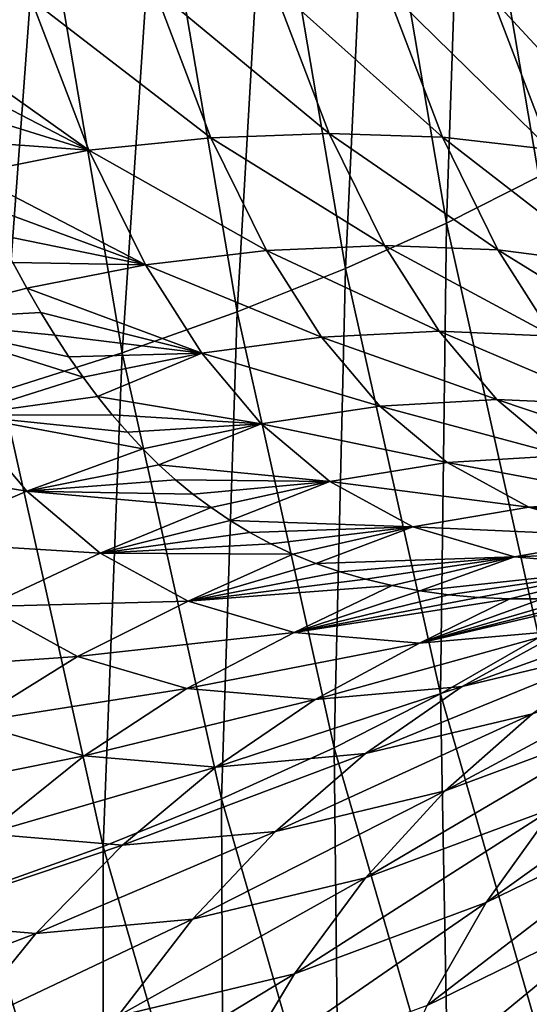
# Model space of a CAD drawing. Header units: millimetres. Extents: x -522 to 188, y -54 to 63.
# Tile 903 of 1056: x 7.09 to 8.18, y -48.79 to -46.69. Entities that reach past the tile are written whole.
import ezdxf

# ---------------------------------------------------------------- set-up
doc = ezdxf.new("R2010")
doc.units = ezdxf.units.MM
doc.header["$LTSCALE"] = 65.185185
doc.layers.add('39', color=7, linetype='CONTINUOUS')
doc.layers.add('40', color=7, linetype='CONTINUOUS')

msp = doc.modelspace()

# ---------------------------------------------------------------- linework, layer by layer
at = {"layer": '39', "linetype": 'CONTINUOUS'}
for points in [[(8.1973, -47.0241, 1.1502), (8.2171, -45.9946, 1.2253), (8.0359, -46.074, 1.4315), (8.1973, -47.0241, 1.1502)], [(8, -47.1239, 1.3313), (8.0359, -46.074, 1.4315), (7.8348, -46.1515, 1.6191), (8, -47.1239, 1.3313)], [(8.1973, -47.0241, 1.1502), (8.0359, -46.074, 1.4315), (8, -47.1239, 1.3313), (8.1973, -47.0241, 1.1502)], [(7.7846, -47.2206, 1.4923), (7.8348, -46.1515, 1.6191), (7.6156, -46.2264, 1.7866), (7.7846, -47.2206, 1.4923)], [(8, -47.1239, 1.3313), (7.8348, -46.1515, 1.6191), (7.7846, -47.2206, 1.4923), (8, -47.1239, 1.3313)], [(7.553, -47.313, 1.6319), (7.6156, -46.2264, 1.7866), (7.3805, -46.2981, 1.9322), (7.553, -47.313, 1.6319)], [(7.7846, -47.2206, 1.4923), (7.6156, -46.2264, 1.7866), (7.553, -47.313, 1.6319), (7.7846, -47.2206, 1.4923)], [(7.3073, -47.4005, 1.7486), (7.3805, -46.2981, 1.9322), (7.1314, -46.366, 2.0548), (7.3073, -47.4005, 1.7486)], [(7.553, -47.313, 1.6319), (7.3805, -46.2981, 1.9322), (7.3073, -47.4005, 1.7486), (7.553, -47.313, 1.6319)], [(7.0497, -47.4823, 1.8416), (7.1314, -46.366, 2.0548), (6.8707, -46.4294, 2.1532), (7.0497, -47.4823, 1.8416)], [(7.3073, -47.4005, 1.7486), (7.1314, -46.366, 2.0548), (7.0497, -47.4823, 1.8416), (7.3073, -47.4005, 1.7486)], [(6.8599, -46.7007, -4.0527), (6.8292, -46.6073, -4.0004), (7.1134, -46.645, -3.9543), (6.8599, -46.7007, -4.0527)], [(7.4971, -46.9412, -4.0479), (7.1134, -46.645, -3.9543), (7.3755, -46.6223, -3.8427), (7.4971, -46.9412, -4.0479)], [(7.7495, -46.9319, -3.9143), (7.3755, -46.6223, -3.8427), (7.6286, -46.6144, -3.7102), (7.7495, -46.9319, -3.9143)], [(7.4971, -46.9412, -4.0479), (7.3755, -46.6223, -3.8427), (7.7495, -46.9319, -3.9143), (7.4971, -46.9412, -4.0479)], [(7.7495, -46.9319, -3.9143), (7.6286, -46.6144, -3.7102), (7.9916, -46.9403, -3.7626), (7.7495, -46.9319, -3.9143)], [(7.9916, -46.9403, -3.7626), (7.6286, -46.6144, -3.7102), (7.8704, -46.6216, -3.558), (7.9916, -46.9403, -3.7626)], [(7.9916, -46.9403, -3.7626), (7.8704, -46.6216, -3.558), (8.2211, -46.9663, -3.5944), (7.9916, -46.9403, -3.7626)], [(8.2211, -46.9663, -3.5944), (7.8704, -46.6216, -3.558), (8.0986, -46.6437, -3.3875), (8.2211, -46.9663, -3.5944)], [(8.2211, -46.9663, -3.5944), (8.0986, -46.6437, -3.3875), (8.4361, -47.0096, -3.4111), (8.2211, -46.9663, -3.5944)], [(8.4361, -47.0096, -3.4111), (8.0986, -46.6437, -3.3875), (8.3113, -46.6805, -3.2002), (8.4361, -47.0096, -3.4111)], [(7.2366, -46.968, -4.1624), (6.8599, -46.7007, -4.0527), (7.1134, -46.645, -3.9543), (7.2366, -46.968, -4.1624)], [(7.2366, -46.968, -4.1624), (7.1134, -46.645, -3.9543), (7.4971, -46.9412, -4.0479), (7.2366, -46.968, -4.1624)], [(6.8906, -46.7882, -4.1048), (6.8599, -46.7007, -4.0527), (7.2366, -46.968, -4.1624), (6.8906, -46.7882, -4.1048)], [(6.9214, -46.8702, -4.1568), (6.8906, -46.7882, -4.1048), (7.2366, -46.968, -4.1624), (6.9214, -46.8702, -4.1568)], [(6.9521, -46.947, -4.2085), (6.9214, -46.8702, -4.1568), (7.2366, -46.968, -4.1624), (6.9521, -46.947, -4.2085)], [(7.8674, -47.1714, -4.114), (7.4971, -46.9412, -4.0479), (7.7495, -46.9319, -3.9143), (7.8674, -47.1714, -4.114)], [(7.8674, -47.1714, -4.114), (7.7495, -46.9319, -3.9143), (8.1099, -47.1809, -3.9631), (7.8674, -47.1714, -4.114)], [(8.1099, -47.1809, -3.9631), (7.7495, -46.9319, -3.9143), (7.9916, -46.9403, -3.7626), (8.1099, -47.1809, -3.9631)], [(6.9827, -47.0187, -4.2601), (6.9521, -46.947, -4.2085), (7.2366, -46.968, -4.1624), (6.9827, -47.0187, -4.2601)], [(7.6158, -47.1821, -4.2491), (7.2366, -46.968, -4.1624), (7.4971, -46.9412, -4.0479), (7.6158, -47.1821, -4.2491)], [(7.6158, -47.1821, -4.2491), (7.4971, -46.9412, -4.0479), (7.8674, -47.1714, -4.114), (7.6158, -47.1821, -4.2491)], [(8.1099, -47.1809, -3.9631), (7.9916, -46.9403, -3.7626), (8.3411, -47.2106, -3.7979), (8.1099, -47.1809, -3.9631)], [(8.3411, -47.2106, -3.7979), (7.9916, -46.9403, -3.7626), (8.2211, -46.9663, -3.5944), (8.3411, -47.2106, -3.7979)], [(7.3574, -47.2129, -4.3672), (6.9827, -47.0187, -4.2601), (7.2366, -46.968, -4.1624), (7.3574, -47.2129, -4.3672)], [(7.3574, -47.2129, -4.3672), (7.2366, -46.968, -4.1624), (7.6158, -47.1821, -4.2491), (7.3574, -47.2129, -4.3672)], [(7.0132, -47.0859, -4.3115), (6.9827, -47.0187, -4.2601), (7.3574, -47.2129, -4.3672), (7.0132, -47.0859, -4.3115)], [(8.1971, -48.0084, 0.9884), (8.1973, -47.0241, 1.1502), (8, -47.1239, 1.3313), (8.1971, -48.0084, 0.9884)], [(7.0435, -47.1487, -4.3628), (7.0132, -47.0859, -4.3115), (7.3574, -47.2129, -4.3672), (7.0435, -47.1487, -4.3628)], [(7.987, -48.1289, 1.1401), (8, -47.1239, 1.3313), (7.7846, -47.2206, 1.4923), (7.987, -48.1289, 1.1401)], [(8.1971, -48.0084, 0.9884), (8, -47.1239, 1.3313), (7.987, -48.1289, 1.1401), (8.1971, -48.0084, 0.9884)], [(7.0736, -47.2076, -4.414), (7.0435, -47.1487, -4.3628), (7.3574, -47.2129, -4.3672), (7.0736, -47.2076, -4.414)], [(7.7333, -47.3669, -4.4531), (7.3574, -47.2129, -4.3672), (7.6158, -47.1821, -4.2491), (7.7333, -47.3669, -4.4531)], [(7.9841, -47.3547, -4.3165), (7.6158, -47.1821, -4.2491), (7.8674, -47.1714, -4.114), (7.9841, -47.3547, -4.3165)], [(7.7333, -47.3669, -4.4531), (7.6158, -47.1821, -4.2491), (7.9841, -47.3547, -4.3165), (7.7333, -47.3669, -4.4531)], [(7.9841, -47.3547, -4.3165), (7.8674, -47.1714, -4.114), (8.2272, -47.365, -4.1666), (7.9841, -47.3547, -4.3165)], [(8.2272, -47.365, -4.1666), (7.8674, -47.1714, -4.114), (8.1099, -47.1809, -3.9631), (8.2272, -47.365, -4.1666)], [(8.2272, -47.365, -4.1666), (8.1099, -47.1809, -3.9631), (8.4605, -47.3978, -4.0049), (8.2272, -47.365, -4.1666)], [(8.4605, -47.3978, -4.0049), (8.1099, -47.1809, -3.9631), (8.3411, -47.2106, -3.7979), (8.4605, -47.3978, -4.0049)], [(7.1036, -47.2628, -4.4653), (7.0736, -47.2076, -4.414), (7.3574, -47.2129, -4.3672), (7.1036, -47.2628, -4.4653)], [(7.4773, -47.4015, -4.5752), (7.1036, -47.2628, -4.4653), (7.3574, -47.2129, -4.3672), (7.4773, -47.4015, -4.5752)], [(7.4773, -47.4015, -4.5752), (7.3574, -47.2129, -4.3672), (7.7333, -47.3669, -4.4531), (7.4773, -47.4015, -4.5752)], [(7.7605, -48.2443, 1.2707), (7.7846, -47.2206, 1.4923), (7.553, -47.313, 1.6319), (7.7605, -48.2443, 1.2707)], [(7.987, -48.1289, 1.1401), (7.7846, -47.2206, 1.4923), (7.7605, -48.2443, 1.2707), (7.987, -48.1289, 1.1401)], [(7.1336, -47.3146, -4.5168), (7.1036, -47.2628, -4.4653), (7.4773, -47.4015, -4.5752), (7.1336, -47.3146, -4.5168)], [(7.1636, -47.3633, -4.5687), (7.1336, -47.3146, -4.5168), (7.4773, -47.4015, -4.5752), (7.1636, -47.3633, -4.5687)], [(7.5197, -48.3534, 1.379), (7.553, -47.313, 1.6319), (7.3073, -47.4005, 1.7486), (7.5197, -48.3534, 1.379)], [(7.7605, -48.2443, 1.2707), (7.553, -47.313, 1.6319), (7.5197, -48.3534, 1.379), (7.7605, -48.2443, 1.2707)], [(8.1075, -47.5007, -4.535), (7.7333, -47.3669, -4.4531), (7.9841, -47.3547, -4.3165), (8.1075, -47.5007, -4.535)], [(8.1075, -47.5007, -4.535), (7.9841, -47.3547, -4.3165), (8.3512, -47.5113, -4.3863), (8.1075, -47.5007, -4.535)], [(8.3512, -47.5113, -4.3863), (7.9841, -47.3547, -4.3165), (8.2272, -47.365, -4.1666), (8.3512, -47.5113, -4.3863)], [(7.1937, -47.4093, -4.6212), (7.1636, -47.3633, -4.5687), (7.4773, -47.4015, -4.5752), (7.1937, -47.4093, -4.6212)], [(7.8577, -47.5144, -4.6732), (7.4773, -47.4015, -4.5752), (7.7333, -47.3669, -4.4531), (7.8577, -47.5144, -4.6732)], [(7.8577, -47.5144, -4.6732), (7.7333, -47.3669, -4.4531), (8.1075, -47.5007, -4.535), (7.8577, -47.5144, -4.6732)], [(7.2666, -48.4554, 1.4641), (7.3073, -47.4005, 1.7486), (7.0497, -47.4823, 1.8416), (7.2666, -48.4554, 1.4641)], [(7.5197, -48.3534, 1.379), (7.3073, -47.4005, 1.7486), (7.2666, -48.4554, 1.4641), (7.5197, -48.3534, 1.379)], [(7.2242, -47.4528, -4.6744), (7.1937, -47.4093, -4.6212), (7.4773, -47.4015, -4.5752), (7.2242, -47.4528, -4.6744)], [(7.255, -47.494, -4.7285), (7.2242, -47.4528, -4.6744), (7.4773, -47.4015, -4.5752), (7.255, -47.494, -4.7285)], [(7.6043, -47.5524, -4.7997), (7.255, -47.494, -4.7285), (7.4773, -47.4015, -4.5752), (7.6043, -47.5524, -4.7997)], [(7.6043, -47.5524, -4.7997), (7.4773, -47.4015, -4.5752), (7.8577, -47.5144, -4.6732), (7.6043, -47.5524, -4.7997)], [(7.2666, -48.4554, 1.4641), (7.0497, -47.4823, 1.8416), (7.0037, -48.5493, 1.5251), (7.2666, -48.4554, 1.4641)], [(7.2864, -47.5332, -4.7839), (7.255, -47.494, -4.7285), (7.6043, -47.5524, -4.7997), (7.2864, -47.5332, -4.7839)], [(8.2499, -47.6201, -4.7864), (7.8577, -47.5144, -4.6732), (8.1075, -47.5007, -4.535), (8.2499, -47.6201, -4.7864)], [(8.2499, -47.6201, -4.7864), (8.1075, -47.5007, -4.535), (8.4943, -47.6308, -4.6388), (8.2499, -47.6201, -4.7864)], [(8.4943, -47.6308, -4.6388), (8.1075, -47.5007, -4.535), (8.3512, -47.5113, -4.3863), (8.4943, -47.6308, -4.6388)], [(8.0013, -47.6351, -4.9265), (7.6043, -47.5524, -4.7997), (7.8577, -47.5144, -4.6732), (8.0013, -47.6351, -4.9265)], [(8.0013, -47.6351, -4.9265), (7.8577, -47.5144, -4.6732), (8.2499, -47.6201, -4.7864), (8.0013, -47.6351, -4.9265)], [(7.3185, -47.5704, -4.8408), (7.2864, -47.5332, -4.7839), (7.6043, -47.5524, -4.7997), (7.3185, -47.5704, -4.8408)], [(7.3517, -47.6058, -4.8993), (7.3185, -47.5704, -4.8408), (7.6043, -47.5524, -4.7997), (7.3517, -47.6058, -4.8993)], [(7.3859, -47.6397, -4.9599), (7.3517, -47.6058, -4.8993), (7.6043, -47.5524, -4.7997), (7.3859, -47.6397, -4.9599)], [(7.7506, -47.6757, -5.0575), (7.3859, -47.6397, -4.9599), (7.6043, -47.5524, -4.7997), (7.7506, -47.6757, -5.0575)], [(7.7506, -47.6757, -5.0575), (7.6043, -47.5524, -4.7997), (8.0013, -47.6351, -4.9265), (7.7506, -47.6757, -5.0575)], [(8.4238, -47.7142, -5.0866), (8.0013, -47.6351, -4.9265), (8.2499, -47.6201, -4.7864), (8.4238, -47.7142, -5.0866)], [(7.4215, -47.6719, -5.0226), (7.3859, -47.6397, -4.9599), (7.7506, -47.6757, -5.0575), (7.4215, -47.6719, -5.0226)], [(8.1762, -47.73, -5.2285), (7.7506, -47.6757, -5.0575), (8.0013, -47.6351, -4.9265), (8.1762, -47.73, -5.2285)], [(8.1762, -47.73, -5.2285), (8.0013, -47.6351, -4.9265), (8.4238, -47.7142, -5.0866), (8.1762, -47.73, -5.2285)], [(7.4585, -47.7025, -5.0878), (7.4215, -47.6719, -5.0226), (7.7506, -47.6757, -5.0575), (7.4585, -47.7025, -5.0878)], [(7.4972, -47.7314, -5.1557), (7.4585, -47.7025, -5.0878), (7.7506, -47.6757, -5.0575), (7.4972, -47.7314, -5.1557)], [(7.5378, -47.7588, -5.2264), (7.4972, -47.7314, -5.1557), (7.7506, -47.6757, -5.0575), (7.5378, -47.7588, -5.2264)], [(7.9283, -47.7723, -5.3642), (7.5378, -47.7588, -5.2264), (7.7506, -47.6757, -5.0575), (7.9283, -47.7723, -5.3642)], [(7.9283, -47.7723, -5.3642), (7.7506, -47.6757, -5.0575), (8.1762, -47.73, -5.2285), (7.9283, -47.7723, -5.3642)], [(8.6373, -47.7772, -5.4471), (8.1762, -47.73, -5.2285), (8.4238, -47.7142, -5.0866), (8.6373, -47.7772, -5.4471)], [(8.3909, -47.7933, -5.5908), (7.9283, -47.7723, -5.3642), (8.1762, -47.73, -5.2285), (8.3909, -47.7933, -5.5908)], [(8.3909, -47.7933, -5.5908), (8.1762, -47.73, -5.2285), (8.6373, -47.7772, -5.4471), (8.3909, -47.7933, -5.5908)], [(7.5804, -47.7845, -5.3002), (7.5378, -47.7588, -5.2264), (7.9283, -47.7723, -5.3642), (7.5804, -47.7845, -5.3002)], [(7.6251, -47.8084, -5.3772), (7.5804, -47.7845, -5.3002), (7.9283, -47.7723, -5.3642), (7.6251, -47.8084, -5.3772)], [(7.672, -47.8305, -5.4576), (7.6251, -47.8084, -5.3772), (7.9283, -47.7723, -5.3642), (7.672, -47.8305, -5.4576)], [(7.7212, -47.8505, -5.5416), (7.672, -47.8305, -5.4576), (7.9283, -47.7723, -5.3642), (7.7212, -47.8505, -5.5416)], [(8.1455, -47.8364, -5.7309), (7.7212, -47.8505, -5.5416), (7.9283, -47.7723, -5.3642), (8.1455, -47.8364, -5.7309)], [(8.1455, -47.8364, -5.7309), (7.9283, -47.7723, -5.3642), (8.3909, -47.7933, -5.5908), (8.1455, -47.8364, -5.7309)], [(8.6484, -47.8164, -6.0196), (8.1455, -47.8364, -5.7309), (8.3909, -47.7933, -5.5908), (8.6484, -47.8164, -6.0196)], [(8.4054, -47.8594, -6.1636), (8.1455, -47.8364, -5.7309), (8.6484, -47.8164, -6.0196), (8.4054, -47.8594, -6.1636)], [(7.7729, -47.8685, -5.6292), (7.7212, -47.8505, -5.5416), (8.1455, -47.8364, -5.7309), (7.7729, -47.8685, -5.6292)], [(7.827, -47.8843, -5.7205), (7.7729, -47.8685, -5.6292), (8.1455, -47.8364, -5.7309), (7.827, -47.8843, -5.7205)], [(7.8837, -47.8978, -5.8157), (7.827, -47.8843, -5.7205), (8.1455, -47.8364, -5.7309), (7.8837, -47.8978, -5.8157)], [(7.9428, -47.9088, -5.9147), (7.8837, -47.8978, -5.8157), (8.1455, -47.8364, -5.7309), (7.9428, -47.9088, -5.9147)], [(8.4054, -47.8594, -6.1636), (7.9428, -47.9088, -5.9147), (8.1455, -47.8364, -5.7309), (8.4054, -47.8594, -6.1636)], [(8.0045, -47.9173, -6.0177), (7.9428, -47.9088, -5.9147), (8.4054, -47.8594, -6.1636), (8.0045, -47.9173, -6.0177)], [(8.0687, -47.923, -6.1246), (8.0045, -47.9173, -6.0177), (8.4054, -47.8594, -6.1636), (8.0687, -47.923, -6.1246)], [(8.1354, -47.926, -6.2356), (8.0687, -47.923, -6.1246), (8.4054, -47.8594, -6.1636), (8.1354, -47.926, -6.2356)], [(8.2046, -47.926, -6.3505), (8.1354, -47.926, -6.2356), (8.4054, -47.8594, -6.1636), (8.2046, -47.926, -6.3505)], [(8.2243, -48.9514, 0.7275), (8.1971, -48.0084, 0.9884), (7.987, -48.1289, 1.1401), (8.2243, -48.9514, 0.7275)], [(8.0048, -49.0912, 0.8457), (7.987, -48.1289, 1.1401), (7.7605, -48.2443, 1.2707), (8.0048, -49.0912, 0.8457)], [(8.2243, -48.9514, 0.7275), (7.987, -48.1289, 1.1401), (8.0048, -49.0912, 0.8457), (8.2243, -48.9514, 0.7275)], [(7.7707, -49.2236, 0.9422), (7.7605, -48.2443, 1.2707), (7.5197, -48.3534, 1.379), (7.7707, -49.2236, 0.9422)], [(8.0048, -49.0912, 0.8457), (7.7605, -48.2443, 1.2707), (7.7707, -49.2236, 0.9422), (8.0048, -49.0912, 0.8457)], [(7.5239, -49.3472, 1.0162), (7.5197, -48.3534, 1.379), (7.2666, -48.4554, 1.4641), (7.5239, -49.3472, 1.0162)], [(7.7707, -49.2236, 0.9422), (7.5197, -48.3534, 1.379), (7.5239, -49.3472, 1.0162), (7.7707, -49.2236, 0.9422)], [(7.2667, -49.461, 1.0671), (7.2666, -48.4554, 1.4641), (7.0037, -48.5493, 1.5251), (7.2667, -49.461, 1.0671)], [(7.5239, -49.3472, 1.0162), (7.2666, -48.4554, 1.4641), (7.2667, -49.461, 1.0671), (7.5239, -49.3472, 1.0162)], [(7.2667, -49.461, 1.0671), (7.0037, -48.5493, 1.5251), (7.0015, -49.564, 1.0943), (7.2667, -49.461, 1.0671)]]:
    msp.add_3dface(points, dxfattribs=at)
at = {"layer": '40', "linetype": 'CONTINUOUS'}
for points in [[(7.0736, -47.2076, -4.414), (7.1036, -47.2628, -4.4653), (6.8384, -47.3311, -4.5458), (7.0736, -47.2076, -4.414)], [(7.1036, -47.2628, -4.4653), (7.1336, -47.3146, -4.5168), (6.8384, -47.3311, -4.5458), (7.1036, -47.2628, -4.4653)], [(7.1336, -47.3146, -4.5168), (7.1636, -47.3633, -4.5687), (6.8384, -47.3311, -4.5458), (7.1336, -47.3146, -4.5168)], [(7.1937, -47.4093, -4.6212), (7.2242, -47.4528, -4.6744), (6.8384, -47.3311, -4.5458), (7.1937, -47.4093, -4.6212)], [(7.1636, -47.3633, -4.5687), (7.1937, -47.4093, -4.6212), (6.8384, -47.3311, -4.5458), (7.1636, -47.3633, -4.5687)], [(6.8384, -47.3311, -4.5458), (7.2242, -47.4528, -4.6744), (6.9671, -47.5337, -4.769), (6.8384, -47.3311, -4.5458)], [(7.2242, -47.4528, -4.6744), (7.255, -47.494, -4.7285), (6.9671, -47.5337, -4.769), (7.2242, -47.4528, -4.6744)], [(7.255, -47.494, -4.7285), (7.2864, -47.5332, -4.7839), (6.9671, -47.5337, -4.769), (7.255, -47.494, -4.7285)], [(6.9671, -47.5337, -4.769), (7.1039, -47.6964, -5.0099), (6.709, -47.6322, -4.8421), (6.9671, -47.5337, -4.769)], [(7.2864, -47.5332, -4.7839), (7.3185, -47.5704, -4.8408), (6.9671, -47.5337, -4.769), (7.2864, -47.5332, -4.7839)], [(7.3185, -47.5704, -4.8408), (7.3517, -47.6058, -4.8993), (6.9671, -47.5337, -4.769), (7.3185, -47.5704, -4.8408)], [(6.9671, -47.5337, -4.769), (7.3517, -47.6058, -4.8993), (7.1039, -47.6964, -5.0099), (6.9671, -47.5337, -4.769)], [(7.3517, -47.6058, -4.8993), (7.3859, -47.6397, -4.9599), (7.1039, -47.6964, -5.0099), (7.3517, -47.6058, -4.8993)], [(6.709, -47.6322, -4.8421), (7.1039, -47.6964, -5.0099), (6.8531, -47.8036, -5.0952), (6.709, -47.6322, -4.8421)], [(7.3859, -47.6397, -4.9599), (7.4215, -47.6719, -5.0226), (7.1039, -47.6964, -5.0099), (7.3859, -47.6397, -4.9599)], [(7.4215, -47.6719, -5.0226), (7.4585, -47.7025, -5.0878), (7.1039, -47.6964, -5.0099), (7.4215, -47.6719, -5.0226)], [(7.1039, -47.6964, -5.0099), (7.2604, -47.8288, -5.2848), (6.8531, -47.8036, -5.0952), (7.1039, -47.6964, -5.0099)], [(7.1039, -47.6964, -5.0099), (7.4972, -47.7314, -5.1557), (7.2604, -47.8288, -5.2848), (7.1039, -47.6964, -5.0099)], [(7.4585, -47.7025, -5.0878), (7.4972, -47.7314, -5.1557), (7.1039, -47.6964, -5.0099), (7.4585, -47.7025, -5.0878)], [(7.4972, -47.7314, -5.1557), (7.5378, -47.7588, -5.2264), (7.2604, -47.8288, -5.2848), (7.4972, -47.7314, -5.1557)], [(7.5378, -47.7588, -5.2264), (7.5804, -47.7845, -5.3002), (7.2604, -47.8288, -5.2848), (7.5378, -47.7588, -5.2264)], [(7.5804, -47.7845, -5.3002), (7.6251, -47.8084, -5.3772), (7.2604, -47.8288, -5.2848), (7.5804, -47.7845, -5.3002)], [(6.8531, -47.8036, -5.0952), (7.2604, -47.8288, -5.2848), (7.0172, -47.9424, -5.3827), (6.8531, -47.8036, -5.0952)], [(7.6251, -47.8084, -5.3772), (7.672, -47.8305, -5.4576), (7.2604, -47.8288, -5.2848), (7.6251, -47.8084, -5.3772)], [(7.2604, -47.8288, -5.2848), (7.4482, -47.9312, -5.6083), (7.0172, -47.9424, -5.3827), (7.2604, -47.8288, -5.2848)], [(7.2604, -47.8288, -5.2848), (7.672, -47.8305, -5.4576), (7.4482, -47.9312, -5.6083), (7.2604, -47.8288, -5.2848)], [(7.672, -47.8305, -5.4576), (7.7212, -47.8505, -5.5416), (7.4482, -47.9312, -5.6083), (7.672, -47.8305, -5.4576)], [(7.7212, -47.8505, -5.5416), (7.7729, -47.8685, -5.6292), (7.4482, -47.9312, -5.6083), (7.7212, -47.8505, -5.5416)], [(7.7729, -47.8685, -5.6292), (7.827, -47.8843, -5.7205), (7.4482, -47.9312, -5.6083), (7.7729, -47.8685, -5.6292)], [(7.827, -47.8843, -5.7205), (7.8837, -47.8978, -5.8157), (7.4482, -47.9312, -5.6083), (7.827, -47.8843, -5.7205)], [(7.4482, -47.9312, -5.6083), (7.8837, -47.8978, -5.8157), (7.6747, -47.9979, -5.9908), (7.4482, -47.9312, -5.6083)], [(7.8837, -47.8978, -5.8157), (7.9428, -47.9088, -5.9147), (7.6747, -47.9979, -5.9908), (7.8837, -47.8978, -5.8157)], [(7.9428, -47.9088, -5.9147), (8.0045, -47.9173, -6.0177), (7.6747, -47.9979, -5.9908), (7.9428, -47.9088, -5.9147)], [(8.0045, -47.9173, -6.0177), (8.0687, -47.923, -6.1246), (7.6747, -47.9979, -5.9908), (8.0045, -47.9173, -6.0177)], [(8.0687, -47.923, -6.1246), (8.1354, -47.926, -6.2356), (7.6747, -47.9979, -5.9908), (8.0687, -47.923, -6.1246)], [(7.6747, -47.9979, -5.9908), (8.1354, -47.926, -6.2356), (7.9427, -48.0211, -6.4377), (7.6747, -47.9979, -5.9908)], [(7.9427, -48.0211, -6.4377), (8.4265, -47.9079, -6.7195), (8.2512, -47.994, -6.9509), (7.9427, -48.0211, -6.4377)], [(8.3502, -47.9171, -6.5925), (8.4265, -47.9079, -6.7195), (7.9427, -48.0211, -6.4377), (8.3502, -47.9171, -6.5925)], [(8.2762, -47.9231, -6.4695), (8.3502, -47.9171, -6.5925), (7.9427, -48.0211, -6.4377), (8.2762, -47.9231, -6.4695)], [(8.2046, -47.926, -6.3505), (8.2762, -47.9231, -6.4695), (7.9427, -48.0211, -6.4377), (8.2046, -47.926, -6.3505)], [(8.1354, -47.926, -6.2356), (8.2046, -47.926, -6.3505), (7.9427, -48.0211, -6.4377), (8.1354, -47.926, -6.2356)], [(8.2512, -47.994, -6.9509), (8.5974, -47.9115, -7.529), (8.0332, -48.1134, -7.0921), (8.2512, -47.994, -6.9509)], [(8.0332, -48.1134, -7.0921), (8.5974, -47.9115, -7.529), (8.384, -48.0296, -7.678), (8.0332, -48.1134, -7.0921)], [(6.7809, -48.0789, -5.4675), (7.0172, -47.9424, -5.3827), (7.2123, -48.049, -5.7185), (6.7809, -48.0789, -5.4675)], [(7.0172, -47.9424, -5.3827), (7.4482, -47.9312, -5.6083), (7.2123, -48.049, -5.7185), (7.0172, -47.9424, -5.3827)], [(7.4482, -47.9312, -5.6083), (7.6747, -47.9979, -5.9908), (7.2123, -48.049, -5.7185), (7.4482, -47.9312, -5.6083)], [(7.2123, -48.049, -5.7185), (7.6747, -47.9979, -5.9908), (7.4456, -48.1177, -6.1126), (7.2123, -48.049, -5.7185)], [(7.6747, -47.9979, -5.9908), (7.9427, -48.0211, -6.4377), (7.4456, -48.1177, -6.1126), (7.6747, -47.9979, -5.9908)], [(7.9427, -48.0211, -6.4377), (8.2512, -47.994, -6.9509), (7.7196, -48.1412, -6.5699), (7.9427, -48.0211, -6.4377)], [(7.7196, -48.1412, -6.5699), (8.2512, -47.994, -6.9509), (8.0332, -48.1134, -7.0921), (7.7196, -48.1412, -6.5699)], [(7.4456, -48.1177, -6.1126), (7.9427, -48.0211, -6.4377), (7.7196, -48.1412, -6.5699), (7.4456, -48.1177, -6.1126)], [(8.1834, -48.1716, -7.8238), (7.8272, -48.2568, -7.2286), (8.384, -48.0296, -7.678), (8.1834, -48.1716, -7.8238)], [(7.8272, -48.2568, -7.2286), (8.0332, -48.1134, -7.0921), (8.384, -48.0296, -7.678), (7.8272, -48.2568, -7.2286)], [(8.3937, -48.1889, -8.628), (7.9973, -48.3361, -7.965), (8.5743, -48.0264, -8.4777), (8.3937, -48.1889, -8.628)], [(8.5743, -48.0264, -8.4777), (7.9973, -48.3361, -7.965), (8.1834, -48.1716, -7.8238), (8.5743, -48.0264, -8.4777)], [(6.9848, -48.1904, -5.8181), (6.7809, -48.0789, -5.4675), (7.2123, -48.049, -5.7185), (6.9848, -48.1904, -5.8181)], [(6.9848, -48.1904, -5.8181), (7.2123, -48.049, -5.7185), (7.4456, -48.1177, -6.1126), (6.9848, -48.1904, -5.8181)], [(7.8272, -48.2568, -7.2286), (7.5073, -48.2854, -6.6956), (8.0332, -48.1134, -7.0921), (7.8272, -48.2568, -7.2286)], [(7.5073, -48.2854, -6.6956), (7.7196, -48.1412, -6.5699), (8.0332, -48.1134, -7.0921), (7.5073, -48.2854, -6.6956)], [(7.2261, -48.2614, -6.2259), (6.9848, -48.1904, -5.8181), (7.4456, -48.1177, -6.1126), (7.2261, -48.2614, -6.2259)], [(7.2261, -48.2614, -6.2259), (7.4456, -48.1177, -6.1126), (7.7196, -48.1412, -6.5699), (7.2261, -48.2614, -6.2259)], [(7.5073, -48.2854, -6.6956), (7.2261, -48.2614, -6.2259), (7.7196, -48.1412, -6.5699), (7.5073, -48.2854, -6.6956)], [(7.9973, -48.3361, -7.965), (7.6348, -48.423, -7.3592), (8.1834, -48.1716, -7.8238), (7.9973, -48.3361, -7.965)], [(8.1834, -48.1716, -7.8238), (7.6348, -48.423, -7.3592), (7.8272, -48.2568, -7.2286), (8.1834, -48.1716, -7.8238)], [(8.5247, -48.3602, -9.6476), (8.0844, -48.5749, -8.9132), (8.6643, -48.1604, -9.4985), (8.5247, -48.3602, -9.6476)], [(8.6643, -48.1604, -9.4985), (8.0844, -48.5749, -8.9132), (8.2299, -48.3723, -8.7737), (8.6643, -48.1604, -9.4985)], [(7.2261, -48.2614, -6.2259), (6.7677, -48.3541, -5.906), (6.9848, -48.1904, -5.8181), (7.2261, -48.2614, -6.2259)], [(8.3937, -48.1889, -8.628), (7.8274, -48.5218, -8.1004), (7.9973, -48.3361, -7.965), (8.3937, -48.1889, -8.628)], [(8.2299, -48.3723, -8.7737), (7.8274, -48.5218, -8.1004), (8.3937, -48.1889, -8.628), (8.2299, -48.3723, -8.7737)], [(7.0184, -48.4279, -6.3298), (6.7677, -48.3541, -5.906), (7.2261, -48.2614, -6.2259), (7.0184, -48.4279, -6.3298)], [(7.5073, -48.2854, -6.6956), (7.0184, -48.4279, -6.3298), (7.2261, -48.2614, -6.2259), (7.5073, -48.2854, -6.6956)], [(7.6348, -48.423, -7.3592), (7.3078, -48.4524, -6.8137), (7.8272, -48.2568, -7.2286), (7.6348, -48.423, -7.3592)], [(7.8272, -48.2568, -7.2286), (7.3078, -48.4524, -6.8137), (7.5073, -48.2854, -6.6956), (7.8272, -48.2568, -7.2286)], [(7.3078, -48.4524, -6.8137), (7.0184, -48.4279, -6.3298), (7.5073, -48.2854, -6.6956), (7.3078, -48.4524, -6.8137)], [(7.9973, -48.3361, -7.965), (7.4579, -48.6104, -7.4826), (7.6348, -48.423, -7.3592), (7.9973, -48.3361, -7.965)], [(7.8274, -48.5218, -8.1004), (7.4579, -48.6104, -7.4826), (7.9973, -48.3361, -7.965), (7.8274, -48.5218, -8.1004)], [(8.4052, -48.5771, -9.7902), (7.9587, -48.7948, -9.0455), (8.5247, -48.3602, -9.6476), (8.4052, -48.5771, -9.7902)], [(8.5247, -48.3602, -9.6476), (7.9587, -48.7948, -9.0455), (8.0844, -48.5749, -8.9132), (8.5247, -48.3602, -9.6476)], [(8.0844, -48.5749, -8.9132), (7.6752, -48.7268, -8.2288), (8.2299, -48.3723, -8.7737), (8.0844, -48.5749, -8.9132)], [(8.2299, -48.3723, -8.7737), (7.6752, -48.7268, -8.2288), (7.8274, -48.5218, -8.1004), (8.2299, -48.3723, -8.7737)], [(7.3078, -48.4524, -6.8137), (6.8241, -48.6155, -6.4232), (7.0184, -48.4279, -6.3298), (7.3078, -48.4524, -6.8137)], [(7.4579, -48.6104, -7.4826), (7.1228, -48.6407, -6.9232), (7.6348, -48.423, -7.3592), (7.4579, -48.6104, -7.4826)], [(7.6348, -48.423, -7.3592), (7.1228, -48.6407, -6.9232), (7.3078, -48.4524, -6.8137), (7.6348, -48.423, -7.3592)], [(7.1228, -48.6407, -6.9232), (6.8241, -48.6155, -6.4232), (7.3078, -48.4524, -6.8137), (7.1228, -48.6407, -6.9232)], [(7.6752, -48.7268, -8.2288), (7.298, -48.8174, -7.5978), (7.8274, -48.5218, -8.1004), (7.6752, -48.7268, -8.2288)], [(7.8274, -48.5218, -8.1004), (7.298, -48.8174, -7.5978), (7.4579, -48.6104, -7.4826), (7.8274, -48.5218, -8.1004)], [(7.9587, -48.7948, -9.0455), (7.5422, -48.9494, -8.3489), (8.0844, -48.5749, -8.9132), (7.9587, -48.7948, -9.0455)], [(8.0844, -48.5749, -8.9132), (7.5422, -48.9494, -8.3489), (7.6752, -48.7268, -8.2288), (8.0844, -48.5749, -8.9132)], [(8.3069, -48.8092, -9.9249), (7.8538, -49.0301, -9.1693), (8.4052, -48.5771, -9.7902), (8.3069, -48.8092, -9.9249)], [(8.4052, -48.5771, -9.7902), (7.8538, -49.0301, -9.1693), (7.9587, -48.7948, -9.0455), (8.4052, -48.5771, -9.7902)], [(7.1228, -48.6407, -6.9232), (6.6452, -48.8227, -6.5054), (6.8241, -48.6155, -6.4232), (7.1228, -48.6407, -6.9232)], [(7.298, -48.8174, -7.5978), (6.9541, -48.8487, -7.023), (7.4579, -48.6104, -7.4826), (7.298, -48.8174, -7.5978)], [(7.4579, -48.6104, -7.4826), (6.9541, -48.8487, -7.023), (7.1228, -48.6407, -6.9232), (7.4579, -48.6104, -7.4826)], [(6.9541, -48.8487, -7.023), (6.6452, -48.8227, -6.5054), (7.1228, -48.6407, -6.9232), (6.9541, -48.8487, -7.023)], [(7.5422, -48.9494, -8.3489), (7.1566, -49.042, -7.7037), (7.6752, -48.7268, -8.2288), (7.5422, -48.9494, -8.3489)], [(7.6752, -48.7268, -8.2288), (7.1566, -49.042, -7.7037), (7.298, -48.8174, -7.5978), (7.6752, -48.7268, -8.2288)]]:
    msp.add_3dface(points, dxfattribs=at)

doc.saveas('drawing.dxf')
